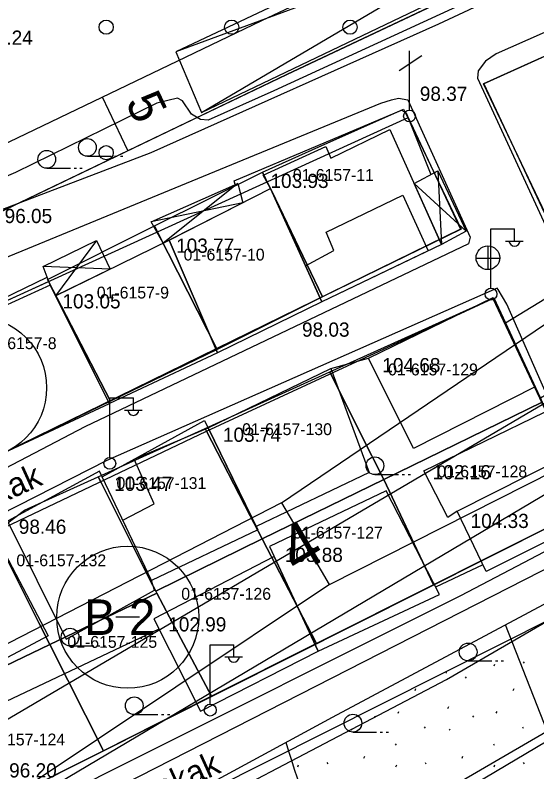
# Model space of a CAD drawing. Extents: x 412225 to 413380, y 4456471 to 4457189.
# Drawn here: x 412852.8 to 412896.9, y 4456722.3 to 4456786.2 of the extents above; entities that cross this region are included whole.
import ezdxf

# ---------------------------------------------------------------- set-up
doc = ezdxf.new("R2010")
doc.units = 0
for name, color, linetype in [('0_HALİHAZIR', 7, 'Continuous'), ('0_KADASTRO', 7, 'Continuous'), ('Level 20', 7, 'Continuous'), ('Level 27', 7, 'Continuous'), ('Level 28', 7, 'Continuous'), ('Level 32', 7, 'Continuous'), ('Level 33', 7, 'Continuous'), ('Level 41', 7, 'Continuous'), ('Level 54', 7, 'Continuous')]:
    doc.layers.add(name, color=color, linetype=linetype)

msp = doc.modelspace()

# ---------------------------------------------------------------- linework, layer by layer
at = {"layer": '0_HALİHAZIR'}
for p, q in [((412868.539, 4456777.949), (412920.576, 4456808.649)), ((412922.859, 4456803.947), (412866.376, 4456783.071)), ((412885.219, 4456781.505), (412887.149, 4456782.775)), ((412886.109, 4456778.155), (412886.109, 4456783.155)), ((412858.893, 4456774.251), (412860.893, 4456774.251)), ((412861.193, 4456774.251), (412861.393, 4456774.251)), ((412861.693, 4456774.251), (412861.893, 4456774.251)), ((412855.463, 4456773.247), (412857.463, 4456773.247)), ((412857.763, 4456773.247), (412857.963, 4456773.247)), ((412858.263, 4456773.247), (412858.463, 4456773.247)), ((412888.5, 4456773.04), (412888.798, 4456766.801)), ((412871.591, 4456771.954), (412865.3, 4456766.925)), ((412890.893, 4456767.934), (412886.488, 4456771.96)), ((412872.009, 4456770.331), (412864.28, 4456768.722)), ((412892.973, 4456763.141), (412892.973, 4456768.141)), ((412892.973, 4456768.141), (412894.973, 4456768.141)), ((412894.973, 4456767.141), (412894.973, 4456768.141)), ((412859.672, 4456767.131), (412856.196, 4456762.48)), ((412894.213, 4456767.101), (412895.713, 4456767.101)), ((412892.738, 4456764.674), (412892.738, 4456766.674)), ((412891.718, 4456765.664), (412893.718, 4456765.664)), ((412860.806, 4456764.73), (412855.145, 4456764.939)), ((412879.46, 4456756.336), (412882.631, 4456757.205)), ((412860.776, 4456748.849), (412860.776, 4456753.849)), ((412860.776, 4456753.849), (412862.776, 4456753.849)), ((412862.776, 4456752.849), (412862.776, 4456753.849)), ((412862.016, 4456752.809), (412863.516, 4456752.809)), ((412883.176, 4456747.376), (412885.176, 4456747.376)), ((412885.476, 4456747.376), (412885.676, 4456747.376)), ((412885.976, 4456747.376), (412886.176, 4456747.376)), ((412901.879, 4456715.112), (412894.207, 4456734.676)), ((412857.431, 4456732.903), (412859.431, 4456732.903)), ((412859.731, 4456732.903), (412859.931, 4456732.903)), ((412860.231, 4456732.903), (412860.431, 4456732.903)), ((412869.259, 4456728.013), (412869.259, 4456733.013)), ((412869.259, 4456733.013), (412871.259, 4456733.013)), ((412871.259, 4456732.013), (412871.259, 4456733.013)), ((412870.499, 4456731.973), (412871.999, 4456731.973)), ((412891.051, 4456731.643), (412893.051, 4456731.643)), ((412893.351, 4456731.643), (412893.551, 4456731.643)), ((412893.851, 4456731.643), (412894.051, 4456731.643)), ((412862.848, 4456727.106), (412864.848, 4456727.106)), ((412865.148, 4456727.106), (412865.348, 4456727.106)), ((412865.648, 4456727.106), (412865.848, 4456727.106)), ((412881.323, 4456725.635), (412883.323, 4456725.635)), ((412883.623, 4456725.635), (412883.823, 4456725.635)), ((412884.123, 4456725.635), (412884.323, 4456725.635))]:
    msp.add_line(p, q, dxfattribs=at)
for points in [[(413308.103, 4456965.941), (413265.175, 4456940.384), (413047.239, 4456812.664), (412821.475, 4456681.363)], [(412921.055, 4456819.786), (412925.497, 4456808.287), (412926.616, 4456804.859), (412926.642, 4456804.342), (412926.422, 4456803.956), (412899.855, 4456791.413), (412874.645, 4456779.784), (412869.081, 4456777.316), (412868.447, 4456777.363), (412867.7, 4456777.809), (412866.926, 4456778.945), (412866.502, 4456779.165), (412864.754, 4456778.753), (412852.814, 4456772.88), (412850.772, 4456772.015)], [(412928.98, 4456806.028), (412928.635, 4456805.17), (412928.042, 4456804.404), (412926.524, 4456803.171), (412888.539, 4456785.418), (412864.248, 4456774.539), (412845.871, 4456767.537), (412837.279, 4456764.258), (412813.615, 4456753.329)], [(412931.837, 4456800.178), (412903.863, 4456787.544), (412893.413, 4456782.904), (412892.513, 4456782.283), (412891.907, 4456781.457), (412891.837, 4456780.842), (412902.994, 4456756.704), (412906.93, 4456745.654), (412907.054, 4456744.017), (412906.977, 4456743.038), (412906.753, 4456742.155), (412906.55, 4456741.728), (412906.154, 4456741.055), (412879.555, 4456726.854), (412851.066, 4456711.433), (412824.165, 4456697.062), (412814.561, 4456691.644)], [(412813.815, 4456747.237), (412842.697, 4456761.876), (412883.685, 4456778.732), (412884.58, 4456779.019), (412885.164, 4456779.157), (412885.957, 4456779.012), (412891.228, 4456767.433), (412891.069, 4456766.862), (412858.687, 4456751.399), (412832.913, 4456737.943), (412817.529, 4456731.638), (412813.069, 4456730.411)], [(412871.38, 4456771.86), (412871.294, 4456772.188), (412885.432, 4456778.138), (412885.828, 4456777.918), (412887.9, 4456772.718)], [(412811.763, 4456742.842), (412839.57, 4456756.344), (412855.494, 4456764.035)], [(412816.025, 4456699.683), (412835.485, 4456709.295), (412860.277, 4456722.092), (412890.448, 4456737.159), (412902.212, 4456743.322), (412902.198, 4456743.87), (412894.314, 4456761.759), (412893.593, 4456762.996), (412893.507, 4456763.111), (412860.542, 4456748.553), (412831.808, 4456733.953), (412813.075, 4456726.17)], [(412858.966, 4456714.206), (412889.238, 4456730.065), (412907.414, 4456740.616), (412908.265, 4456741.87), (412908.952, 4456743.506), (412909.302, 4456744.253), (412909.611, 4456744.779), (412927.708, 4456755.383), (412944.2, 4456762.714), (412944.939, 4456762.704), (412945.604, 4456762.403), (412952.812, 4456743.534), (412954.202, 4456739.684), (412953.996, 4456738.954), (412951.842, 4456736.97)], [(412892.303, 4456739.767), (412888.304, 4456737.875)], [(412864.931, 4456734.335), (412848.251, 4456726.433)]]:
    msp.add_lwpolyline(points, dxfattribs=at)
for points in [[(412866.376, 4456783.071), (412868.539, 4456777.949), (412922.859, 4456803.947), (412920.576, 4456808.649)], [(412874.366, 4456771.531), (412873.743, 4456772.648), (412879.028, 4456775.086), (412879.465, 4456774.098), (412884.447, 4456776.519), (412888.798, 4456766.801), (412878.694, 4456761.977)], [(412888.5, 4456773.04), (412890.893, 4456767.934), (412888.798, 4456766.801), (412886.488, 4456771.96)], [(412864.28, 4456768.722), (412871.591, 4456771.954), (412872.009, 4456770.331), (412865.809, 4456767.173), (412865.3, 4456766.925)], [(412874.366, 4456771.531), (412878.694, 4456761.977), (412869.888, 4456757.67), (412865.809, 4456767.173)], [(412879.071, 4456767.839), (412885.544, 4456770.983), (412887.685, 4456766.27), (412878.694, 4456761.977), (412877.321, 4456765.008), (412879.7, 4456766.306)], [(412855.145, 4456764.939), (412859.672, 4456767.131), (412860.806, 4456764.73), (412856.196, 4456762.48), (412855.753, 4456763.361)], [(412856.196, 4456762.48), (412865.809, 4456767.173), (412869.888, 4456757.67), (412860.768, 4456753.374)], [(412846.846, 4456759.311), (412847.608, 4456757.486), (412851.836, 4456749.208), (412860.768, 4456753.374), (412855.753, 4456763.361)], [(412882.631, 4456757.205), (412893.163, 4456762.338), (412896.709, 4456754.781), (412886.435, 4456749.567)], [(412879.46, 4456756.336), (412882.694, 4456747.539), (412873.156, 4456743.006), (412869.083, 4456751.331)], [(412887.304, 4456747.699), (412897.5, 4456752.643), (412899.207, 4456748.874), (412899.207, 4456748.874), (412901.481, 4456743.647), (412892.579, 4456739.194), (412892.579, 4456739.194), (412890.118, 4456744.288), (412889.335, 4456743.755)], [(412860.133, 4456747.191), (412868.789, 4456751.931), (412873.301, 4456742.71), (412864.294, 4456738.44)], [(412861.881, 4456743.514), (412864.536, 4456744.899), (412862.844, 4456748.675), (412869.083, 4456751.331), (412873.301, 4456742.71), (412864.294, 4456738.44)], [(412890.118, 4456744.288), (412899.207, 4456748.874), (412901.481, 4456743.647), (412892.579, 4456739.194)], [(412852.152, 4456743.444), (412857.114, 4456733.487), (412864.558, 4456737.619), (412864.294, 4456738.44), (412860.133, 4456747.191), (412859.903, 4456747.656)], [(412874.273, 4456741.303), (412878.391, 4456732.466), (412888.628, 4456737.245), (412884.122, 4456745.997)], [(412850.677, 4456743.04), (412855.57, 4456733.753), (412846.951, 4456729.163), (412841.916, 4456738.223)], [(412874.671, 4456740.448), (412864.492, 4456735.201), (412868.448, 4456727.391), (412878.391, 4456732.466)]]:
    msp.add_lwpolyline(points, close=True, dxfattribs=at)
for centre, radius in [((412886.099, 4456777.655), 0.501), ((412858.893, 4456775.001), 0.75), ((412855.463, 4456773.997), 0.75), ((412892.723, 4456765.682), 1), ((412892.983, 4456762.617), 0.5), ((412883.176, 4456748.126), 0.75), ((412860.786, 4456748.324), 0.5), ((412857.431, 4456733.653), 0.75), ((412891.051, 4456732.393), 0.75), ((412862.848, 4456727.856), 0.75), ((412869.269, 4456727.489), 0.5), ((412881.323, 4456726.385), 0.75)]:
    msp.add_circle(centre, radius, dxfattribs=at)
for centre in [(412894.973, 4456767.145), (412862.776, 4456752.853), (412871.259, 4456732.017)]:
    msp.add_arc(centre, 0.474, 184.83843, 355.14641, dxfattribs=at)
msp.add_spline([(412882.93, 4456704.189), (412879.678, 4456712.699), (412875.677, 4456724.755)], degree=3, dxfattribs=at)
at = {"layer": '0_KADASTRO'}
for points in [[(412824.495, 4456819.969), (412830.38, 4456809.98), (412841.27, 4456785.11), (412833.83, 4456780.32), (412843.329, 4456765.632), (412867.804, 4456777.366), (412875.733, 4456781.167), (412926.602, 4456805.185), (412927.173, 4456805.454), (412915.936, 4456832.529), (412903.593, 4456862.269), (412896.782, 4456864.509), (412851.795, 4456836.395), (412850.024, 4456835.288)], [(412892.349, 4456780.379), (412904.2, 4456785.73), (412911.4, 4456770.66), (412908.66, 4456768.99), (412900.234, 4456763.853)], [(412894.207, 4456760.178), (412908.66, 4456768.99), (412934.68, 4456784.32), (412937.36, 4456777.48), (412897.155, 4456753.817), (412896.733, 4456754.729)], [(412758.558, 4456668.786), (412808.977, 4456694.209), (412902.634, 4456741.974), (412909.074, 4456745.179), (412943.419, 4456762.272), (412949.024, 4456765.062), (412952.615, 4456766.849), (412963.581, 4456772.307), (412985.511, 4456783.221), (412985.536, 4456782.611), (412987.65, 4456731.4), (412981.45, 4456727.59), (412970.633, 4456720.947), (412967.171, 4456718.821), (412964.24, 4456717.02), (412920.19, 4456689.98), (412911.66, 4456684.75), (412892.499, 4456672.986), (412877.7, 4456663.9), (412867.363, 4456657.565), (412824.012, 4456630.971), (412807.183, 4456620.644)], [(412873.676, 4456772.916), (412877.89, 4456774.802), (412885.587, 4456778.245), (412885.949, 4456777.49), (412888.231, 4456772.735), (412890.449, 4456768.112), (412878.762, 4456762.393), (412874.77, 4456770.653), (412873.937, 4456772.378)], [(412864.555, 4456768.368), (412873.676, 4456772.916), (412873.937, 4456772.378), (412874.77, 4456770.653), (412878.762, 4456762.393), (412869.863, 4456757.95), (412865.726, 4456766.07), (412864.71, 4456768.063)], [(412855.521, 4456763.864), (412864.555, 4456768.368), (412864.71, 4456768.063), (412865.726, 4456766.07), (412869.863, 4456757.95), (412860.858, 4456753.578), (412856.679, 4456761.632), (412855.615, 4456763.682)], [(412846.673, 4456759.452), (412850.426, 4456761.324), (412855.615, 4456763.682), (412856.679, 4456761.632), (412860.858, 4456753.578), (412851.899, 4456749.229), (412848.006, 4456756.845)], [(412879.381, 4456756.04), (412893.227, 4456762.293), (412894.207, 4456760.178), (412896.733, 4456754.729), (412897.155, 4456753.817), (412897.302, 4456753.501), (412883.927, 4456746.958), (412881.946, 4456750.916), (412879.396, 4456756.01)], [(412868.829, 4456751.273), (412879.381, 4456756.04), (412879.396, 4456756.01), (412881.946, 4456750.916), (412883.927, 4456746.958), (412873.669, 4456741.94), (412872.653, 4456743.899), (412868.95, 4456751.04)], [(412883.927, 4456746.958), (412897.302, 4456753.501), (412901.372, 4456744.697), (412901.162, 4456744.593), (412892.165, 4456740.102), (412888.113, 4456738.079)], [(412859.809, 4456747.199), (412868.829, 4456751.273), (412868.95, 4456751.04), (412872.653, 4456743.899), (412873.669, 4456741.94), (412864.662, 4456737.533), (412864.206, 4456738.44), (412860.089, 4456746.641)], [(412850.978, 4456742.402), (412852.074, 4456743.228), (412853.576, 4456744.361), (412859.809, 4456747.199), (412860.089, 4456746.641), (412864.206, 4456738.44), (412864.662, 4456737.533), (412864.746, 4456737.372), (412855.714, 4456733.022), (412854.788, 4456734.857), (412853.483, 4456737.441)], [(412873.669, 4456741.94), (412883.927, 4456746.958), (412888.113, 4456738.079), (412878.252, 4456733.104), (412874.766, 4456739.826), (412874.091, 4456741.127)], [(412841.883, 4456738.095), (412850.978, 4456742.402), (412853.483, 4456737.441), (412854.788, 4456734.857), (412855.714, 4456733.022), (412852.747, 4456731.593), (412846.893, 4456728.773), (412846.098, 4456730.251), (412842.008, 4456737.863)], [(412864.662, 4456737.533), (412873.669, 4456741.94), (412874.091, 4456741.127), (412874.766, 4456739.826), (412878.252, 4456733.104), (412869.377, 4456728.658), (412865.823, 4456735.345), (412864.746, 4456737.372)], [(412855.714, 4456733.022), (412864.746, 4456737.372), (412865.823, 4456735.345), (412869.377, 4456728.658), (412860.243, 4456724.055)], [(412846.893, 4456728.773), (412852.747, 4456731.593), (412855.714, 4456733.022), (412860.243, 4456724.055), (412851.736, 4456719.768), (412851.687, 4456719.86), (412847.536, 4456727.578)]]:
    msp.add_lwpolyline(points, close=True, dxfattribs=at)
at = {"layer": 'Level 20'}
msp.add_line((412862.323, 4456774.738), (412860.162, 4456779.247), dxfattribs=at)
msp.add_lwpolyline([(412920.728, 4456807.941), (412873.585, 4456785.682), (412845.137, 4456772.044)], dxfattribs=at)
at = {"layer": 'Level 27'}
for p, q in [((412890.406, 4456768.091), (412851.899, 4456749.229)), ((412868.95, 4456751.04), (412893.139, 4456762.252)), ((412824.571, 4456729.896), (412868.95, 4456751.04))]:
    msp.add_line(p, q, dxfattribs=at)
msp.add_lwpolyline([(412927.173, 4456805.455), (412875.733, 4456781.167), (412843.329, 4456765.632)], dxfattribs=at)
at = {"layer": 'Level 28'}
for p, q in [((412892.374, 4456780.394), (412928.898, 4456796.868)), ((412898.939, 4456766.373), (412892.374, 4456780.394)), ((412836.396, 4456754.926), (412885.988, 4456777.526)), ((412885.988, 4456777.526), (412890.406, 4456768.091)), ((412893.139, 4456762.252), (412901.361, 4456744.693)), ((412901.361, 4456744.693), (412851.736, 4456719.768)), ((412854.878, 4456713.513), (412901.65, 4456737.005))]:
    msp.add_line(p, q, dxfattribs=at)
at = {"layer": 'Level 32'}
msp.add_line((412863.3, 4456735.333), (412861.3, 4456735.333), dxfattribs=at)
for centre in [(412849.453, 4456754.713), (412862.3, 4456735.333)]:
    msp.add_circle(centre, 6, dxfattribs=at)
at = {"layer": 'Level 33'}
for centre in [(412860.479, 4456785.158), (412871.079, 4456785.158), (412881.079, 4456785.158), (412860.479, 4456774.558)]:
    msp.add_circle(centre, 0.6, dxfattribs=at)
at = {"layer": 'Level 41'}
for p, q in [((412893.243, 4456731.216), (412893.315, 4456731.376)), ((412895.708, 4456731.561), (412895.779, 4456731.454)), ((412889.176, 4456730.74), (412889.191, 4456730.61)), ((412890.803, 4456730.3), (412890.873, 4456730.193)), ((412886.566, 4456729.156), (412886.638, 4456729.316)), ((412894.859, 4456729.156), (412894.931, 4456729.316)), ((412889.338, 4456727.626), (412889.408, 4456727.786)), ((412885.128, 4456727.218), (412885.199, 4456727.378)), ((412893.421, 4456727.218), (412893.492, 4456727.378)), ((412883.14, 4456727.01), (412883.211, 4456726.904)), ((412891.433, 4456727.01), (412891.504, 4456726.904)), ((412881.154, 4456725.889), (412881.225, 4456725.782)), ((412887.348, 4456726.081), (412887.419, 4456725.974)), ((412889.447, 4456725.889), (412889.518, 4456725.782)), ((412895.641, 4456726.081), (412895.712, 4456725.974)), ((412884.892, 4456724.628), (412884.963, 4456724.521)), ((412893.185, 4456724.628), (412893.256, 4456724.521)), ((412882.251, 4456723.435), (412882.322, 4456723.594)), ((412890.544, 4456723.435), (412890.615, 4456723.594)), ((412876.657, 4456722.706), (412876.729, 4456722.866)), ((412879.122, 4456723.051), (412879.193, 4456722.944)), ((412884.95, 4456722.706), (412885.022, 4456722.866)), ((412887.415, 4456723.051), (412887.486, 4456722.944)), ((412893.243, 4456722.706), (412893.315, 4456722.866)), ((412895.708, 4456723.051), (412895.779, 4456722.944))]:
    msp.add_line(p, q, dxfattribs=at)
at = {"layer": 'Level 54'}
for p, q in [((412875.278, 4456745.001), (412928.355, 4456780.993)), ((412879.336, 4456738.107), (412936.582, 4456767.038)), ((412875.278, 4456745.001), (412836.433, 4456725.042)), ((412875.278, 4456745.001), (412877.307, 4456741.554)), ((412879.336, 4456738.107), (412877.307, 4456741.554)), ((412879.336, 4456738.107), (412843.025, 4456713.837))]:
    msp.add_line(p, q, dxfattribs=at)
for points in [[(412772.861, 4456680.089), (413040.614, 4456837.658)], [(412772.521, 4456650.705), (412780.988, 4456655.646), (413046.364, 4456813.097)], [(412838.075, 4456710.447), (412970.517, 4456789.026)]]:
    msp.add_lwpolyline(points, dxfattribs=at)

# ---------------------------------------------------------------- texts
at = {"layer": '0_HALİHAZIR'}
for s, p in [('96.24', (412850.265, 4456783.672)), ('98.37', (412886.971, 4456778.937)), ('103.93', (412874.356, 4456771.578)), ('96.05', (412851.902, 4456768.614)), ('103.77', (412866.385, 4456766.103)), ('103.05', (412856.786, 4456761.41)), ('98.03', (412877.019, 4456759.02)), ('104.68', (412883.803, 4456756.018)), ('103.74', (412870.34, 4456750.143)), ('102.16', (412888.059, 4456746.982)), ('103.47', (412861.155, 4456746.003)), ('104.33', (412891.262, 4456742.866)), ('98.46', (412853.1, 4456742.374)), ('103.88', (412875.563, 4456739.998)), ('102.99', (412865.721, 4456734.131)), ('96.20', (412852.286, 4456721.8))]:
    msp.add_text(s, height=1.2, dxfattribs=at).set_placement(p)
for s, p in [('Huzur Sokak', (412841.287, 4456740.211)), ('Hane Sokak', (412857.021, 4456716.212))]:
    msp.add_text(s, height=2, rotation=24.48301, dxfattribs=at).set_placement(p)
at = {"layer": '0_KADASTRO'}
for s, p in [('01-6157-11', (412876.248, 4456772.177)), ('01-6157-11', (412876.248, 4456772.177)), ('01-6157-10', (412867.022, 4456765.454)), ('01-6157-10', (412867.022, 4456765.454)), ('01-6157-9', (412859.689, 4456762.246)), ('01-6157-9', (412859.689, 4456762.246)), ('01-6157-8', (412850.194, 4456757.968)), ('01-6157-8', (412850.194, 4456757.968)), ('01-6157-129', (412884.289, 4456755.753)), ('01-6157-129', (412884.289, 4456755.753)), ('01-6157-130', (412871.964, 4456750.709)), ('01-6157-130', (412871.964, 4456750.709)), ('01-6157-128', (412888.449, 4456747.142)), ('01-6157-128', (412888.449, 4456747.142)), ('01-6157-131', (412861.351, 4456746.157)), ('01-6157-131', (412861.351, 4456746.157)), ('01-6157-127', (412876.262, 4456741.975)), ('01-6157-127', (412876.262, 4456741.975)), ('01-6157-132', (412852.896, 4456739.637)), ('01-6157-132', (412852.896, 4456739.637)), ('01-6157-126', (412866.821, 4456736.808)), ('01-6157-126', (412866.821, 4456736.808)), ('01-6157-125', (412857.202, 4456732.748)), ('01-6157-125', (412857.202, 4456732.748)), ('01-6157-124', (412849.428, 4456724.506)), ('01-6157-124', (412849.428, 4456724.506))]:
    msp.add_text(s, height=1, dxfattribs=at).set_placement(p)
at = {"layer": 'Level 20'}
msp.add_text('5', height=3, rotation=295.60671, dxfattribs=at).set_placement((412862.069, 4456778.828))
at = {"layer": 'Level 32'}
msp.add_text('B 2', height=3, dxfattribs=at).set_placement((412858.616, 4456733.833))
at = {"layer": 'Level 54'}
msp.add_text('4', height=4, rotation=30.43092, dxfattribs=at).set_placement((412876.596, 4456738.816))

doc.saveas('drawing.dxf')
